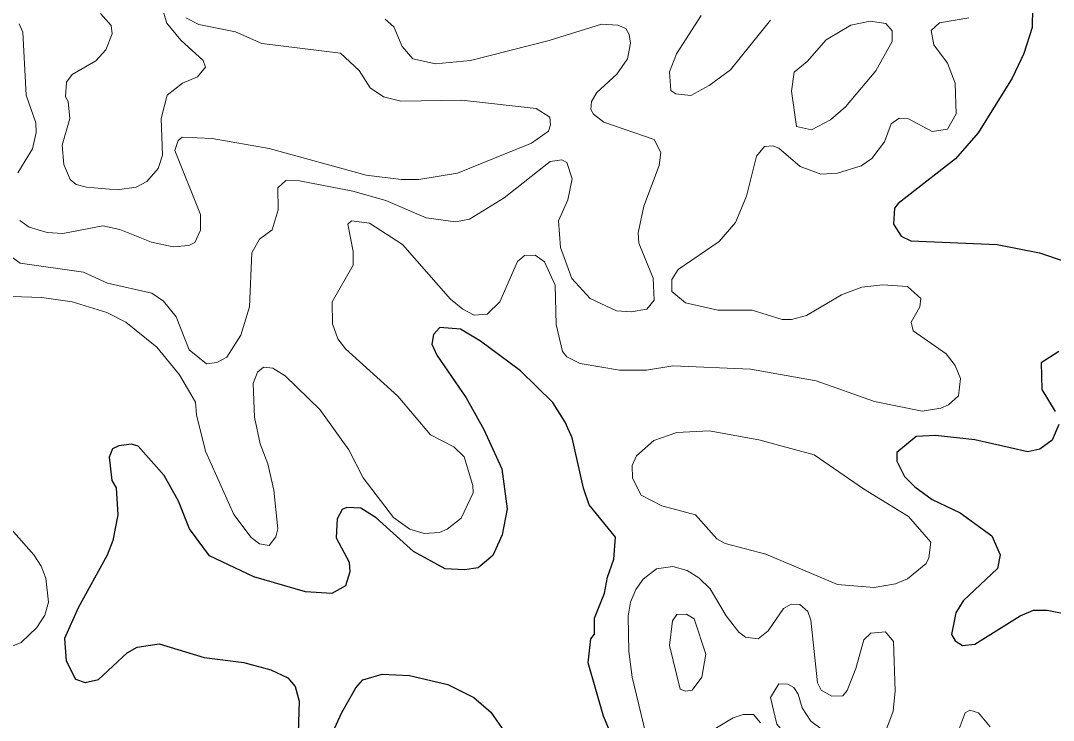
# Model space of a CAD drawing. Extents: x 763.2 to 816.8, y 7896.5 to 7952.7.
# Drawn here: x 807.081 to 810.159, y 7920.619 to 7922.705 of the extents above; entities that cross this region are included whole.
import ezdxf

# ---------------------------------------------------------------- set-up
doc = ezdxf.new("R2010")
doc.units = 0
doc.header["$LTSCALE"] = 0.064
doc.layers.add('1', color=7, linetype='Continuous', lineweight=25)
doc.layers.add('2', color=7, linetype='Continuous', lineweight=13)

msp = doc.modelspace()

# ---------------------------------------------------------------- linework, layer by layer
at = {"layer": '1'}
for points in [[(810.097, 7922.7431), (810.0962, 7922.6847), (810.0718, 7922.6068), (810.0369, 7922.5338), (809.9353, 7922.3703), (809.8673, 7922.2926), (809.6971, 7922.1601), (809.6858, 7922.1457), (809.6829, 7922.0982), (809.706, 7922.0621), (809.7342, 7922.0488), (809.9916, 7922.0373), (810.1185, 7922.0126), (810.1921, 7921.988)], [(808.8509, 7920.5533), (808.8181, 7920.6322), (808.7722, 7920.7907), (808.7803, 7920.8623), (808.7916, 7920.8763), (808.7914, 7920.9241), (808.8212, 7920.9982), (808.8298, 7921.0463), (808.8494, 7921.0996), (808.8541, 7921.1654), (808.7759, 7921.2614), (808.7587, 7921.311), (808.7244, 7921.4618), (808.7039, 7921.508), (808.6674, 7921.5666), (808.571, 7921.6614), (808.4516, 7921.7496), (808.3924, 7921.7857), (808.3303, 7921.7905), (808.3114, 7921.7691), (808.306, 7921.7405), (808.3215, 7921.7076), (808.4089, 7921.5804), (808.4615, 7921.4867), (808.5154, 7921.3691), (808.5306, 7921.2501), (808.5159, 7921.172), (808.4883, 7921.1109), (808.4448, 7921.0735), (808.404, 7921.0677), (808.346, 7921.0714), (808.2513, 7921.123), (808.14, 7921.2231), (808.0951, 7921.2513), (808.0532, 7921.2533), (808.0394, 7921.2481), (808.0244, 7921.2203), (808.0214, 7921.163), (808.0601, 7921.0911), (808.062, 7921.0623), (808.0488, 7921.0203), (808.0088, 7920.9971)], [(810.1757, 7921.7183), (810.1231, 7921.6848), (810.1249, 7921.6057), (810.1653, 7921.54)], [(810.1753, 7921.5007), (810.1561, 7921.4544), (810.119, 7921.4275), (810.0829, 7921.4196), (809.9258, 7921.4555), (809.8083, 7921.4685), (809.7501, 7921.4652), (809.6925, 7921.4177), (809.6926, 7921.3923), (809.7152, 7921.3462), (809.7461, 7921.3149), (809.7983, 7921.2777), (809.8814, 7921.2377), (809.9758, 7921.1698), (810.001, 7921.1128), (809.9926, 7921.0722), (809.891, 7920.9752), (809.8688, 7920.94), (809.8555, 7920.8752), (809.8664, 7920.8562), (809.8882, 7920.8429), (809.9257, 7920.846), (810.0607, 7920.9312), (810.1001, 7920.9474), (810.1413, 7920.9475), (810.2211, 7920.9322)], [(807.5511, 7921.2728), (807.5083, 7921.3487), (807.4312, 7921.4362), (807.4114, 7921.4421), (807.3737, 7921.4376), (807.3541, 7921.4289), (807.3442, 7921.4037), (807.3525, 7921.3341), (807.3651, 7921.3124), (807.3701, 7921.2319), (807.3557, 7921.1555), (807.3387, 7921.1114), (807.252, 7920.9543), (807.211, 7920.8631), (807.216, 7920.7966), (807.2445, 7920.7421), (807.2733, 7920.7326), (807.3127, 7920.7408), (807.3977, 7920.8206), (807.4279, 7920.8375), (807.4934, 7920.8472), (807.6276, 7920.8065), (807.7459, 7920.7916), (807.8262, 7920.7698), (807.8768, 7920.7461), (807.8991, 7920.7206), (807.9109, 7920.6768), (807.9078, 7920.5818)], [(808.0088, 7920.9971), (807.93, 7921.0021), (807.776, 7921.0469), (807.6436, 7921.1101), (807.5844, 7921.1902), (807.5511, 7921.2728)], [(808.0066, 7920.5734), (808.0379, 7920.6427), (808.0803, 7920.7158), (808.1012, 7920.74), (808.1583, 7920.757), (808.2396, 7920.7531), (808.354, 7920.726), (808.432, 7920.6873), (808.4828, 7920.6435), (808.5322, 7920.572)]]:
    msp.add_lwpolyline(points, dxfattribs=at)
at = {"layer": '2'}
for points in [[(807.492, 7922.7786), (807.5165, 7922.6968), (807.5582, 7922.6465), (807.6248, 7922.5865), (807.6312, 7922.5663), (807.6074, 7922.5375), (807.5627, 7922.5187), (807.5171, 7922.4829), (807.4998, 7922.4131), (807.5038, 7922.3035), (807.491, 7922.2644), (807.4569, 7922.2257), (807.4251, 7922.2087), (807.3679, 7922.2001), (807.2773, 7922.2082), (807.246, 7922.2165), (807.228, 7922.231), (807.2093, 7922.2757), (807.2044, 7922.334), (807.2273, 7922.4136), (807.2219, 7922.4638), (807.2142, 7922.4774), (807.2177, 7922.5216)], [(807.0786, 7922.1094), (807.1064, 7922.0897), (807.1591, 7922.0731), (807.2068, 7922.0703), (807.3258, 7922.0929), (807.3767, 7922.0828), (807.471, 7922.0444), (807.5348, 7922.0308), (807.5815, 7922.0348), (807.5999, 7922.0434), (807.6163, 7922.0801), (807.617, 7922.1272), (807.5401, 7922.3177), (807.5504, 7922.3478), (807.5625, 7922.3572), (807.652, 7922.3532), (807.8215, 7922.3233), (808.1108, 7922.2445), (808.2152, 7922.2314), (808.2676, 7922.2313), (808.3827, 7922.2503), (808.6038, 7922.3394), (808.6539, 7922.375), (808.6604, 7922.3947), (808.6587, 7922.417), (808.618, 7922.4428), (808.3949, 7922.4678), (808.2142, 7922.4646), (808.1624, 7922.4774), (808.1226, 7922.5048), (808.0901, 7922.5565), (808.0341, 7922.6074), (807.7999, 7922.637), (807.721, 7922.6714), (807.6115, 7922.6929), (807.573, 7922.713)], [(807.3504, 7922.6899), (807.3189, 7922.7261)], [(808.1672, 7922.7092), (808.1931, 7922.6867), (808.2178, 7922.6276), (808.2499, 7922.5913), (808.3171, 7922.5764), (808.4222, 7922.5859), (808.6562, 7922.646), (808.8124, 7922.6941), (808.8608, 7922.6913), (808.885, 7922.6815), (808.8949, 7922.6634), (808.8986, 7922.6378), (808.8901, 7922.5907), (808.8581, 7922.5457), (808.7981, 7922.4902), (808.7825, 7922.4638), (808.7809, 7922.4395), (808.7881, 7922.426), (808.8194, 7922.4018), (808.9691, 7922.351), (808.9887, 7922.3119), (808.9842, 7922.273), (808.9384, 7922.1514), (808.9218, 7922.0725), (808.9235, 7922.0412), (808.9659, 7921.937), (808.9691, 7921.8716), (808.9473, 7921.845), (808.9003, 7921.8368), (808.8568, 7921.8403), (808.7789, 7921.8771), (808.7236, 7921.9364), (808.6902, 7922.029), (808.6837, 7922.1077), (808.7115, 7922.1711), (808.7245, 7922.2333), (808.7091, 7922.2823), (808.6936, 7922.29), (808.6594, 7922.2854), (808.5224, 7922.1769), (808.4186, 7922.1134), (808.377, 7922.1047), (808.2894, 7922.1167), (808.169, 7922.1687), (808.0713, 7922.1969), (807.9117, 7922.2277), (807.8714, 7922.2279), (807.8473, 7922.2067), (807.8485, 7922.1409), (807.8302, 7922.0818), (807.7924, 7922.0531), (807.7697, 7922.0123), (807.763, 7921.8523), (807.7368, 7921.7671), (807.6949, 7921.7015), (807.6652, 7921.6863), (807.6345, 7921.6824), (807.5828, 7921.7237), (807.5444, 7921.8218), (807.5061, 7921.8684)], [(808.2404, 7921.1889), (808.2835, 7921.1761), (808.3294, 7921.179), (808.3517, 7921.1888), (808.3935, 7921.2216), (808.4296, 7921.2972), (808.4285, 7921.3191), (808.4033, 7921.4049), (808.3722, 7921.4344), (808.3027, 7921.4702), (808.2051, 7921.5853), (808.0492, 7921.7267), (808.0261, 7921.7569), (808.0103, 7921.801), (808.0097, 7921.867), (808.0717, 7921.9758), (808.0719, 7922.0166), (808.056, 7922.098), (808.0669, 7922.108), (808.1207, 7922.1015), (808.2194, 7922.0377), (808.3618, 7921.8742), (808.3989, 7921.8446), (808.4327, 7921.8271), (808.4718, 7921.8301), (808.5094, 7921.8668), (808.5618, 7921.9873), (808.5823, 7922.0044), (808.615, 7922.0054), (808.6426, 7921.9857), (808.6738, 7921.916), (808.6769, 7921.7991), (808.696, 7921.7184), (808.7088, 7921.7033), (808.7485, 7921.6826), (808.8661, 7921.6626), (808.9464, 7921.6626), (809.0246, 7921.6756), (809.2566, 7921.6657), (809.4525, 7921.6313), (809.6266, 7921.57), (809.7688, 7921.541), (809.8238, 7921.5499), (809.8464, 7921.5599), (809.8767, 7921.5862), (809.8828, 7921.6383), (809.8667, 7921.6773), (809.8403, 7921.7116), (809.7412, 7921.7805), (809.7354, 7921.8064), (809.7613, 7921.8518), (809.7648, 7921.8769), (809.7251, 7921.9122), (809.6515, 7921.9174), (809.588, 7921.9108), (809.5275, 7921.8873), (809.4232, 7921.8257), (809.3783, 7921.814), (809.3512, 7921.8138), (809.2619, 7921.8416), (809.1591, 7921.8415), (809.0632, 7921.8634), (809.0223, 7921.8977), (809.022, 7921.933), (809.0412, 7921.9627), (809.1628, 7922.0463), (809.2117, 7922.1035), (809.2447, 7922.1813), (809.2746, 7922.3006), (809.2979, 7922.3295), (809.3229, 7922.3315), (809.3414, 7922.3245), (809.4048, 7922.2703), (809.4664, 7922.2477), (809.5158, 7922.2503), (809.586, 7922.2718), (809.6184, 7922.2937), (809.6559, 7922.3441), (809.6762, 7922.3971), (809.6995, 7922.4137), (809.7274, 7922.4121), (809.7977, 7922.3743), (809.8439, 7922.3815), (809.8697, 7922.4268), (809.8665, 7922.5188), (809.8436, 7922.578), (809.8028, 7922.6324), (809.7949, 7922.6752), (809.8198, 7922.698), (809.9075, 7922.7129)], [(809.3161, 7922.7062), (809.1971, 7922.5582), (809.1334, 7922.5118), (809.0786, 7922.4813), (809.0338, 7922.4871), (809.0189, 7922.4962), (809.0155, 7922.5525), (809.0359, 7922.6057), (809.1093, 7922.72)], [(807.076, 7922.6955), (807.0873, 7922.6707), (807.0967, 7922.4822), (807.1262, 7922.3998), (807.127, 7922.3716), (807.1157, 7922.3223), (807.0721, 7922.2513)], [(807.2177, 7922.5216), (807.2337, 7922.5446), (807.305, 7922.5851), (807.3348, 7922.6179), (807.3535, 7922.6656), (807.3504, 7922.6899)], [(807.5061, 7921.8684), (807.4719, 7921.8923), (807.3398, 7921.9221), (807.2684, 7921.955), (807.0789, 7921.9819), (807.043, 7922.0079)], [(807.0531, 7921.8829), (807.1433, 7921.8794), (807.2338, 7921.8669), (807.3372, 7921.8346), (807.3937, 7921.8064), (807.4865, 7921.7321), (807.5543, 7921.6494), (807.602, 7921.568), (807.6053, 7921.5302), (807.6312, 7921.422), (807.7158, 7921.233), (807.7681, 7921.1644), (807.7927, 7921.1451), (807.8214, 7921.1401), (807.8413, 7921.1666), (807.847, 7921.1904), (807.8353, 7921.3058), (807.8174, 7921.3842), (807.7946, 7921.4434), (807.7779, 7921.5229), (807.7733, 7921.6229), (807.7862, 7921.6575), (807.8048, 7921.6722), (807.8323, 7921.669), (807.8695, 7921.6461)], [(807.8695, 7921.6461), (807.9724, 7921.5454), (808.0592, 7921.4252), (808.1017, 7921.3421), (808.1921, 7921.2239), (808.2404, 7921.1889)], [(807.0144, 7920.8246), (807.0824, 7920.8512), (807.1291, 7920.8958), (807.1522, 7920.9326), (807.1632, 7920.9714), (807.1556, 7921.0429), (807.1417, 7921.0792), (807.1201, 7921.1126), (807.0449, 7921.1975)], [(809.6415, 7920.5377), (809.6819, 7920.6464), (809.6874, 7920.7071), (809.6826, 7920.8543), (809.6587, 7920.8828), (809.6154, 7920.8792), (809.5948, 7920.8592), (809.5708, 7920.7735), (809.5448, 7920.7084), (809.5321, 7920.6929), (809.4993, 7920.6913), (809.4674, 7920.7098), (809.4558, 7920.7315), (809.436, 7920.918), (809.4272, 7920.9436), (809.4037, 7920.9651), (809.3775, 7920.9658), (809.3546, 7920.9529), (809.3091, 7920.8866), (809.2796, 7920.8626), (809.2418, 7920.8676), (809.2221, 7920.8825), (809.1836, 7920.9307), (809.136, 7921.0112), (809.1025, 7921.0446), (809.068, 7921.066), (809.0252, 7921.0775), (808.9761, 7921.0707), (808.9366, 7921.0397), (808.9148, 7921.0095), (808.8989, 7920.9712), (808.892, 7920.9298), (808.8938, 7920.8247), (808.9036, 7920.7479), (808.9432, 7920.5834)], [(809.9715, 7920.6004), (809.9366, 7920.6422), (809.9101, 7920.6499), (809.8964, 7920.6418), (809.8612, 7920.5462)], [(809.0832, 7920.5542), (809.2048, 7920.6264), (809.235, 7920.6368), (809.2656, 7920.637), (809.2862, 7920.6123)]]:
    msp.add_lwpolyline(points, dxfattribs=at)
for points in [[(809.6301, 7922.5552), (809.679, 7922.6431), (809.6792, 7922.6742), (809.6596, 7922.6963), (809.6129, 7922.7028), (809.5559, 7922.6917), (809.4817, 7922.6474), (809.425, 7922.5835), (809.3863, 7922.5514), (809.3786, 7922.4944), (809.3937, 7922.3893), (809.4388, 7922.3792), (809.4953, 7922.4088), (809.5396, 7922.4482)], [(809.3019, 7921.1151), (809.1809, 7921.146), (809.1565, 7921.1604), (809.0927, 7921.2318), (808.9918, 7921.2586), (808.9304, 7921.291), (808.905, 7921.341), (808.9037, 7921.3789), (808.9168, 7921.4077), (808.9681, 7921.453), (809.0365, 7921.477), (809.1331, 7921.4818), (809.2816, 7921.4554), (809.446, 7921.411), (809.5934, 7921.3096), (809.7275, 7921.2273), (809.794, 7921.1501), (809.7885, 7921.1038), (809.7804, 7921.0872), (809.7251, 7921.0414), (809.6886, 7921.0265), (809.6248, 7921.0153), (809.5157, 7921.0245)], [(809.1238, 7920.8166), (809.0887, 7920.9223), (809.0659, 7920.9358), (809.0365, 7920.9352), (809.024, 7920.9163), (809.0154, 7920.8425), (809.0464, 7920.7119), (809.0623, 7920.7064), (809.0829, 7920.7092), (809.1113, 7920.7479)], [(809.5044, 7920.5765), (809.4671, 7920.5939), (809.4363, 7920.6174), (809.4106, 7920.6571), (809.3983, 7920.6979), (809.3859, 7920.7168), (809.3678, 7920.7268), (809.3406, 7920.7282), (809.3162, 7920.6873), (809.3351, 7920.608), (809.3772, 7920.5592), (809.4183, 7920.4763), (809.4519, 7920.4596), (809.497, 7920.4596), (809.5238, 7920.4816), (809.5345, 7920.519), (809.5346, 7920.5509)]]:
    msp.add_lwpolyline(points, close=True, dxfattribs=at)

doc.saveas('drawing.dxf')
